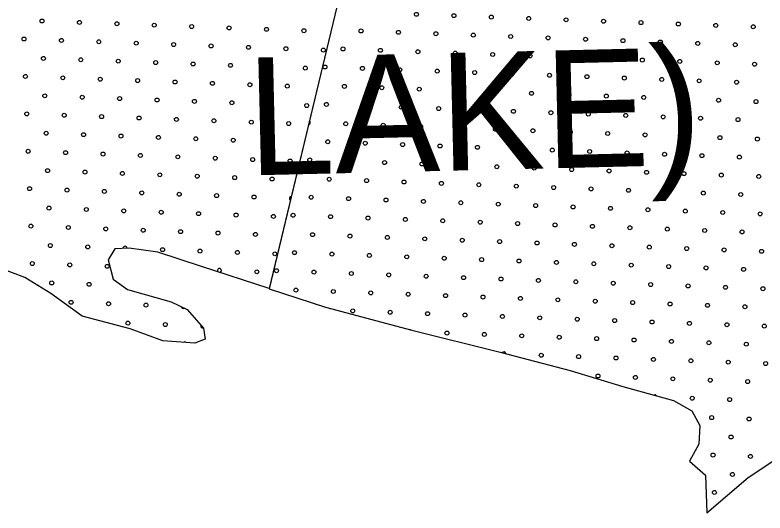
# Model space of a CAD drawing. Extents: x 1612280 to 1883141, y 560852 to 780851.
# Drawn here: x 1786334 to 1790375, y 694780 to 697463 of the extents above; entities that cross this region are included whole.
import ezdxf

# ---------------------------------------------------------------- set-up
doc = ezdxf.new("R2010")
doc.units = 0
for name, color, linetype in [('DESIGN - DRAINAGE - Bridges', 7, 'Continuous'), ('DESIGN - SCRATCH - User 1', 7, 'Continuous'), ('DESIGN - TRAFFIC CONTROL PERMANENT - Pavement Marking Text', 7, 'Continuous')]:
    doc.layers.add(name, color=color, linetype=linetype)

msp = doc.modelspace()

# ---------------------------------------------------------------- linework, layer by layer
at = {"layer": 'DESIGN - SCRATCH - User 1'}
for points in [[(1788793.4, 698910.9), (1788691.5, 698762.8), (1788613.9, 698658.5), (1788613.9, 698483.7), (1788594.5, 698284.7), (1788572.7, 698122.1), (1788546, 697978.9), (1788478.1, 697852.7), (1788415, 697809), (1788286.5, 697748.3), (1788208.9, 697665.8), (1788160.3, 697544.4), (1788124, 697510.4), (1788068.7, 697506.6), (1787703.7, 695987.9)], [(1788793.4, 698910.9), (1788691.5, 698762.8), (1788613.9, 698658.5), (1788613.9, 698483.7), (1788594.5, 698284.7), (1788572.7, 698122.1), (1788546, 697978.9), (1788478.1, 697852.7), (1788415, 697809), (1788286.5, 697748.3), (1788208.9, 697665.8), (1788160.3, 697544.4), (1788124, 697510.4), (1788068.7, 697506.6), (1787703.7, 695987.9)], [(1787171, 698313.4), (1787239.2, 698270.8), (1787253.8, 698157.4), (1787301.3, 698051.4), (1787370.7, 697930.7), (1787513.2, 697861.3), (1787670.4, 697828.4), (1787772.7, 697799.1), (1787794.6, 697700.4), (1787849.4, 697583.4), (1787904.2, 697539.5), (1788068.7, 697506.6), (1787703.3, 695989.1)], [(1787171, 698313.4), (1787239.2, 698270.8), (1787253.8, 698157.4), (1787301.3, 698051.4), (1787370.7, 697930.7), (1787513.2, 697861.3), (1787670.4, 697828.4), (1787772.7, 697799.1), (1787794.6, 697700.4), (1787849.4, 697583.4), (1787904.2, 697539.5), (1788068.7, 697506.6), (1787703.3, 695989.1)], [(1787703.3, 695989.1), (1787339.6, 696107.7), (1787103.6, 696184.9), (1786949.2, 696207.7), (1786872.1, 696203.1), (1786835.8, 696144.1), (1786863, 696039.6), (1786940.2, 695985.1), (1787176.2, 695917), (1787262.4, 695876.1), (1787348.7, 695776.2), (1787357.8, 695717.1), (1787303.3, 695694.4), (1787130.8, 695708.1), (1786953.8, 695771.6), (1786695.1, 695839.8), (1786527.1, 695962.4), (1786386.4, 696048.7), (1786254.8, 696098.7)], [(1787703.3, 695989.1), (1787339.6, 696107.7), (1787103.6, 696184.9), (1786949.2, 696207.7), (1786872.1, 696203.1), (1786835.8, 696144.1), (1786863, 696039.6), (1786940.2, 695985.1), (1787176.2, 695917), (1787262.4, 695876.1), (1787348.7, 695776.2), (1787357.8, 695717.1), (1787303.3, 695694.4), (1787130.8, 695708.1), (1786953.8, 695771.6), (1786695.1, 695839.8), (1786527.1, 695962.4), (1786386.4, 696048.7), (1786254.8, 696098.7)], [(1787703.7, 695987.9), (1788007.2, 695888.4), (1788471.3, 695764.6), (1788947.8, 695647), (1789325.2, 695547.9), (1789609.8, 695461.2), (1789882.1, 695386.9), (1789981.1, 695331.2), (1790024.4, 695250.7), (1790018.2, 695151.6), (1789968.7, 695058.8), (1790055.3, 694984.5), (1790061.5, 694780.2), (1790284.3, 694972.1), (1790482.3, 695102.1)], [(1787703.7, 695987.9), (1788007.2, 695888.4), (1788471.3, 695764.6), (1788947.8, 695647), (1789325.2, 695547.9), (1789609.8, 695461.2), (1789882.1, 695386.9), (1789981.1, 695331.2), (1790024.4, 695250.7), (1790018.2, 695151.6), (1789968.7, 695058.8), (1790055.3, 694984.5), (1790061.5, 694780.2), (1790284.3, 694972.1), (1790482.3, 695102.1)]]:
    msp.add_lwpolyline(points, dxfattribs=at)
at = {"layer": 'DESIGN - TRAFFIC CONTROL PERMANENT - Pavement Marking Text'}
for centre in [(1788497.1, 697466.9), (1788497.1, 697466.9), (1786479.5, 697430.9), (1786479.5, 697430.9), (1788698.7, 697459.5), (1788698.7, 697459.5), (1788900.4, 697452), (1788900.4, 697452), (1789102, 697444.5), (1789102, 697444.5), (1789303.6, 697437.1), (1789303.6, 697437.1), (1789505.2, 697429.6), (1789505.2, 697429.6), (1786681.1, 697423.4), (1786681.1, 697423.4), (1786882.7, 697416), (1786882.7, 697416), (1787084.3, 697408.5), (1787084.3, 697408.5), (1787285.9, 697401), (1787285.9, 697401), (1787487.5, 697393.6), (1787487.5, 697393.6), (1787689.1, 697386.1), (1787689.1, 697386.1), (1789706.8, 697422.1), (1789706.8, 697422.1), (1789908.4, 697414.7), (1789908.4, 697414.7), (1790110, 697407.2), (1790110, 697407.2), (1790311.6, 697399.7), (1790311.6, 697399.7), (1787890.7, 697378.6), (1787890.7, 697378.6), (1788198.5, 697377.3), (1788198.5, 697377.3), (1788400.1, 697369.9), (1788400.1, 697369.9), (1788601.7, 697362.4), (1788601.7, 697362.4), (1788803.3, 697354.9), (1788803.3, 697354.9), (1789004.9, 697347.5), (1789004.9, 697347.5), (1786382.4, 697333.8), (1786382.4, 697333.8), (1786584, 697326.4), (1786584, 697326.4), (1786785.6, 697318.9), (1786785.6, 697318.9), (1786987.2, 697311.4), (1786987.2, 697311.4), (1789206.5, 697340), (1789206.5, 697340), (1789408.1, 697332.5), (1789408.1, 697332.5), (1789609.7, 697325.1), (1789609.7, 697325.1), (1789811.3, 697317.6), (1789811.3, 697317.6), (1790012.9, 697310.1), (1790012.9, 697310.1), (1787188.8, 697304), (1787188.8, 697304), (1787390.5, 697296.5), (1787390.5, 697296.5), (1787592.1, 697289), (1787592.1, 697289), (1787793.7, 697281.6), (1787793.7, 697281.6), (1787995.3, 697274.1), (1787995.3, 697274.1), (1788101.4, 697280.3), (1788101.4, 697280.3), (1788303, 697272.8), (1788303, 697272.8), (1788504.6, 697265.3), (1788504.6, 697265.3), (1790214.6, 697302.7), (1790214.6, 697302.7), (1786486.9, 697229.3), (1786486.9, 697229.3), (1788706.2, 697257.9), (1788706.2, 697257.9), (1788907.8, 697250.4), (1788907.8, 697250.4), (1789109.4, 697242.9), (1789109.4, 697242.9), (1789311, 697235.5), (1789311, 697235.5), (1789512.7, 697228), (1789512.7, 697228), (1786688.5, 697221.8), (1786688.5, 697221.8), (1786890.2, 697214.4), (1786890.2, 697214.4), (1787091.8, 697206.9), (1787091.8, 697206.9), (1787293.4, 697199.4), (1787293.4, 697199.4), (1787495, 697192), (1787495, 697192), (1787696.6, 697184.5), (1787696.6, 697184.5), (1789714.3, 697220.5), (1789714.3, 697220.5), (1789915.9, 697213.1), (1789915.9, 697213.1), (1790117.5, 697205.6), (1790117.5, 697205.6), (1790319.1, 697198.1), (1790319.1, 697198.1), (1787898.2, 697177), (1787898.2, 697177), (1788004.3, 697183.2), (1788004.3, 697183.2), (1788205.9, 697175.7), (1788205.9, 697175.7), (1788407.5, 697168.3), (1788407.5, 697168.3), (1788609.1, 697160.8), (1788609.1, 697160.8), (1788810.8, 697153.3), (1788810.8, 697153.3), (1789012.4, 697145.9), (1789012.4, 697145.9), (1786389.9, 697132.2), (1786389.9, 697132.2), (1786591.5, 697124.8), (1786591.5, 697124.8), (1786793.1, 697117.3), (1786793.1, 697117.3), (1786994.7, 697109.8), (1786994.7, 697109.8), (1789214, 697138.4), (1789214, 697138.4), (1789415.6, 697130.9), (1789415.6, 697130.9), (1789617.2, 697123.5), (1789617.2, 697123.5), (1789818.8, 697116), (1789818.8, 697116), (1790020.4, 697108.5), (1790020.4, 697108.5), (1787196.3, 697102.4), (1787196.3, 697102.4), (1787397.9, 697094.9), (1787397.9, 697094.9), (1787599.5, 697087.4), (1787599.5, 697087.4), (1787801.1, 697080), (1787801.1, 697080), (1788108.8, 697078.7), (1788108.8, 697078.7), (1788310.5, 697071.2), (1788310.5, 697071.2), (1788512.1, 697063.7), (1788512.1, 697063.7), (1790222, 697101.1), (1790222, 697101.1), (1786494.4, 697027.7), (1786494.4, 697027.7), (1788713.7, 697056.3), (1788713.7, 697056.3), (1788915.3, 697048.8), (1788915.3, 697048.8), (1789116.9, 697041.3), (1789116.9, 697041.3), (1789318.5, 697033.9), (1789318.5, 697033.9), (1789520.1, 697026.4), (1789520.1, 697026.4), (1786696, 697020.2), (1786696, 697020.2), (1786897.6, 697012.8), (1786897.6, 697012.8), (1787099.2, 697005.3), (1787099.2, 697005.3), (1787300.8, 696997.8), (1787300.8, 696997.8), (1787502.5, 696990.4), (1787502.5, 696990.4), (1787704.1, 696982.9), (1787704.1, 696982.9), (1788011.8, 696981.6), (1788011.8, 696981.6), (1789721.7, 697018.9), (1789721.7, 697018.9), (1789923.3, 697011.5), (1789923.3, 697011.5), (1790125, 697004), (1790125, 697004), (1790326.6, 696996.5), (1790326.6, 696996.5), (1787905.7, 696975.4), (1787905.7, 696975.4), (1788213.4, 696974.1), (1788213.4, 696974.1), (1788415, 696966.7), (1788415, 696966.7), (1788616.6, 696959.2), (1788616.6, 696959.2), (1788818.2, 696951.7), (1788818.2, 696951.7), (1789019.8, 696944.3), (1789019.8, 696944.3), (1786397.3, 696930.6), (1786397.3, 696930.6), (1786598.9, 696923.1), (1786598.9, 696923.1), (1786800.6, 696915.7), (1786800.6, 696915.7), (1787002.2, 696908.2), (1787002.2, 696908.2), (1787203.8, 696900.7), (1787203.8, 696900.7), (1789221.4, 696936.8), (1789221.4, 696936.8), (1789423, 696929.3), (1789423, 696929.3), (1789624.7, 696921.9), (1789624.7, 696921.9), (1789826.3, 696914.4), (1789826.3, 696914.4), (1790027.9, 696906.9), (1790027.9, 696906.9), (1787405.4, 696893.3), (1787405.4, 696893.3), (1787607, 696885.8), (1787607, 696885.8), (1787808.6, 696878.3), (1787808.6, 696878.3), (1788116.3, 696877.1), (1788116.3, 696877.1), (1788317.9, 696869.6), (1788317.9, 696869.6), (1788519.5, 696862.1), (1788519.5, 696862.1), (1790229.5, 696899.5), (1790229.5, 696899.5), (1786501.9, 696826.1), (1786501.9, 696826.1), (1788721.1, 696854.7), (1788721.1, 696854.7), (1788922.8, 696847.2), (1788922.8, 696847.2), (1789124.4, 696839.7), (1789124.4, 696839.7), (1789326, 696832.3), (1789326, 696832.3), (1789527.6, 696824.8), (1789527.6, 696824.8), (1786703.5, 696818.6), (1786703.5, 696818.6), (1786905.1, 696811.1), (1786905.1, 696811.1), (1787106.7, 696803.7), (1787106.7, 696803.7), (1787308.3, 696796.2), (1787308.3, 696796.2), (1787509.9, 696788.7), (1787509.9, 696788.7), (1787711.5, 696781.3), (1787711.5, 696781.3), (1788019.2, 696780), (1788019.2, 696780), (1789729.2, 696817.3), (1789729.2, 696817.3), (1789930.8, 696809.8), (1789930.8, 696809.8), (1790132.4, 696802.4), (1790132.4, 696802.4), (1790334, 696794.9), (1790334, 696794.9), (1788220.9, 696772.5), (1788220.9, 696772.5), (1788422.5, 696765), (1788422.5, 696765), (1788624.1, 696757.6), (1788624.1, 696757.6), (1788825.7, 696750.1), (1788825.7, 696750.1), (1789027.3, 696742.6), (1789027.3, 696742.6), (1786404.8, 696729), (1786404.8, 696729), (1786606.4, 696721.5), (1786606.4, 696721.5), (1786808, 696714.1), (1786808, 696714.1), (1787009.6, 696706.6), (1787009.6, 696706.6), (1787211.2, 696699.1), (1787211.2, 696699.1), (1789228.9, 696735.2), (1789228.9, 696735.2), (1789430.5, 696727.7), (1789430.5, 696727.7), (1789632.1, 696720.2), (1789632.1, 696720.2), (1789833.7, 696712.8), (1789833.7, 696712.8), (1790035.3, 696705.3), (1790035.3, 696705.3), (1787412.9, 696691.7), (1787412.9, 696691.7), (1787614.5, 696684.2), (1787614.5, 696684.2), (1787816.1, 696676.7), (1787816.1, 696676.7), (1787922.2, 696682.9), (1787922.2, 696682.9), (1788123.8, 696675.4), (1788123.8, 696675.4), (1788325.4, 696668), (1788325.4, 696668), (1788527, 696660.5), (1788527, 696660.5), (1790237, 696697.8), (1790237, 696697.8), (1786509.3, 696624.5), (1786509.3, 696624.5), (1788728.6, 696653), (1788728.6, 696653), (1788930.2, 696645.6), (1788930.2, 696645.6), (1789131.8, 696638.1), (1789131.8, 696638.1), (1789333.4, 696630.6), (1789333.4, 696630.6), (1789535.1, 696623.2), (1789535.1, 696623.2), (1786710.9, 696617), (1786710.9, 696617), (1786912.6, 696609.5), (1786912.6, 696609.5), (1787114.2, 696602.1), (1787114.2, 696602.1), (1787315.8, 696594.6), (1787315.8, 696594.6), (1787517.4, 696587.1), (1787517.4, 696587.1), (1787719, 696579.7), (1787719, 696579.7), (1788026.7, 696578.4), (1788026.7, 696578.4), (1789736.7, 696615.7), (1789736.7, 696615.7), (1789938.3, 696608.2), (1789938.3, 696608.2), (1790139.9, 696600.8), (1790139.9, 696600.8), (1790341.5, 696593.3), (1790341.5, 696593.3), (1788228.3, 696570.9), (1788228.3, 696570.9), (1788429.9, 696563.4), (1788429.9, 696563.4), (1788631.5, 696556), (1788631.5, 696556), (1788833.2, 696548.5), (1788833.2, 696548.5), (1789034.8, 696541), (1789034.8, 696541), (1786412.3, 696527.4), (1786412.3, 696527.4), (1786613.9, 696519.9), (1786613.9, 696519.9), (1786815.5, 696512.5), (1786815.5, 696512.5), (1787017.1, 696505), (1787017.1, 696505), (1787218.7, 696497.5), (1787218.7, 696497.5), (1789236.4, 696533.6), (1789236.4, 696533.6), (1789438, 696526.1), (1789438, 696526.1), (1789639.6, 696518.6), (1789639.6, 696518.6), (1789841.2, 696511.2), (1789841.2, 696511.2), (1790042.8, 696503.7), (1790042.8, 696503.7), (1790244.4, 696496.2), (1790244.4, 696496.2), (1787420.3, 696490.1), (1787420.3, 696490.1), (1787621.9, 696482.6), (1787621.9, 696482.6), (1787929.6, 696481.3), (1787929.6, 696481.3), (1788131.2, 696473.8), (1788131.2, 696473.8), (1788332.9, 696466.4), (1788332.9, 696466.4), (1788534.5, 696458.9), (1788534.5, 696458.9), (1786516.8, 696422.9), (1786516.8, 696422.9), (1788736.1, 696451.4), (1788736.1, 696451.4), (1788937.7, 696444), (1788937.7, 696444), (1789139.3, 696436.5), (1789139.3, 696436.5), (1789340.9, 696429), (1789340.9, 696429), (1789542.5, 696421.6), (1789542.5, 696421.6), (1786718.4, 696415.4), (1786718.4, 696415.4), (1786920, 696407.9), (1786920, 696407.9), (1787121.6, 696400.5), (1787121.6, 696400.5), (1787323.2, 696393), (1787323.2, 696393), (1787524.9, 696385.5), (1787524.9, 696385.5), (1787726.5, 696378.1), (1787726.5, 696378.1), (1787832.6, 696384.2), (1787832.6, 696384.2), (1788034.2, 696376.8), (1788034.2, 696376.8), (1789744.1, 696414.1), (1789744.1, 696414.1), (1789945.7, 696406.6), (1789945.7, 696406.6), (1790147.4, 696399.2), (1790147.4, 696399.2), (1790349, 696391.7), (1790349, 696391.7), (1788235.8, 696369.3), (1788235.8, 696369.3), (1788437.4, 696361.8), (1788437.4, 696361.8), (1788639, 696354.4), (1788639, 696354.4), (1788840.6, 696346.9), (1788840.6, 696346.9), (1789042.2, 696339.4), (1789042.2, 696339.4), (1786419.7, 696325.8), (1786419.7, 696325.8), (1786621.3, 696318.3), (1786621.3, 696318.3), (1786823, 696310.9), (1786823, 696310.9), (1787024.6, 696303.4), (1787024.6, 696303.4), (1787226.2, 696295.9), (1787226.2, 696295.9), (1789243.8, 696332), (1789243.8, 696332), (1789445.5, 696324.5), (1789445.5, 696324.5), (1789647.1, 696317), (1789647.1, 696317), (1789848.7, 696309.6), (1789848.7, 696309.6), (1790050.3, 696302.1), (1790050.3, 696302.1), (1790251.9, 696294.6), (1790251.9, 696294.6), (1787427.8, 696288.4), (1787427.8, 696288.4), (1787629.4, 696281), (1787629.4, 696281), (1787937.1, 696279.7), (1787937.1, 696279.7), (1788138.7, 696272.2), (1788138.7, 696272.2), (1788340.3, 696264.8), (1788340.3, 696264.8), (1788541.9, 696257.3), (1788541.9, 696257.3), (1786524.3, 696221.2), (1786524.3, 696221.2), (1786725.9, 696213.8), (1786725.9, 696213.8), (1788743.5, 696249.8), (1788743.5, 696249.8), (1788945.2, 696242.4), (1788945.2, 696242.4), (1789146.8, 696234.9), (1789146.8, 696234.9), (1789348.4, 696227.4), (1789348.4, 696227.4), (1789550, 696220), (1789550, 696220), (1787129.1, 696198.8), (1787129.1, 696198.8), (1787330.7, 696191.4), (1787330.7, 696191.4), (1787532.3, 696183.9), (1787532.3, 696183.9), (1787733.9, 696176.4), (1787733.9, 696176.4), (1787840, 696182.6), (1787840, 696182.6), (1788041.6, 696175.2), (1788041.6, 696175.2), (1789751.6, 696212.5), (1789751.6, 696212.5), (1789953.2, 696205), (1789953.2, 696205), (1790154.8, 696197.6), (1790154.8, 696197.6), (1790356.4, 696190.1), (1790356.4, 696190.1), (1788243.3, 696167.7), (1788243.3, 696167.7), (1788444.9, 696160.2), (1788444.9, 696160.2), (1788646.5, 696152.7), (1788646.5, 696152.7), (1788848.1, 696145.3), (1788848.1, 696145.3), (1789049.7, 696137.8), (1789049.7, 696137.8), (1786427.2, 696124.2), (1786427.2, 696124.2), (1786628.8, 696116.7), (1786628.8, 696116.7), (1786830.4, 696109.2), (1786830.4, 696109.2), (1789251.3, 696130.3), (1789251.3, 696130.3), (1789452.9, 696122.9), (1789452.9, 696122.9), (1789654.5, 696115.4), (1789654.5, 696115.4), (1789856.1, 696107.9), (1789856.1, 696107.9), (1790057.7, 696100.5), (1790057.7, 696100.5), (1790259.4, 696093), (1790259.4, 696093), (1787636.9, 696079.4), (1787636.9, 696079.4), (1787743, 696085.5), (1787743, 696085.5), (1787944.6, 696078.1), (1787944.6, 696078.1), (1788146.2, 696070.6), (1788146.2, 696070.6), (1788347.8, 696063.1), (1788347.8, 696063.1), (1788549.4, 696055.7), (1788549.4, 696055.7), (1786531.7, 696019.6), (1786531.7, 696019.6), (1786733.3, 696012.2), (1786733.3, 696012.2), (1788751, 696048.2), (1788751, 696048.2), (1788952.6, 696040.7), (1788952.6, 696040.7), (1789154.2, 696033.3), (1789154.2, 696033.3), (1789355.8, 696025.8), (1789355.8, 696025.8), (1789557.5, 696018.3), (1789557.5, 696018.3), (1787847.5, 695981), (1787847.5, 695981), (1788049.1, 695973.5), (1788049.1, 695973.5), (1789759.1, 696010.9), (1789759.1, 696010.9), (1789960.7, 696003.4), (1789960.7, 696003.4), (1790162.3, 695995.9), (1790162.3, 695995.9), (1790363.9, 695988.5), (1790363.9, 695988.5), (1788250.7, 695966.1), (1788250.7, 695966.1), (1788452.3, 695958.6), (1788452.3, 695958.6), (1788653.9, 695951.1), (1788653.9, 695951.1), (1788855.6, 695943.7), (1788855.6, 695943.7), (1789057.2, 695936.2), (1789057.2, 695936.2), (1786636.3, 695915.1), (1786636.3, 695915.1), (1786837.9, 695907.6), (1786837.9, 695907.6), (1787039.5, 695900.2), (1787039.5, 695900.2), (1789258.8, 695928.7), (1789258.8, 695928.7), (1789460.4, 695921.3), (1789460.4, 695921.3), (1789662, 695913.8), (1789662, 695913.8), (1789863.6, 695906.3), (1789863.6, 695906.3), (1790065.2, 695898.9), (1790065.2, 695898.9), (1790266.8, 695891.4), (1790266.8, 695891.4), (1788153.7, 695869), (1788153.7, 695869), (1788355.3, 695861.5), (1788355.3, 695861.5), (1788556.9, 695854.1), (1788556.9, 695854.1), (1788758.5, 695846.6), (1788758.5, 695846.6), (1788960.1, 695839.1), (1788960.1, 695839.1), (1789161.7, 695831.7), (1789161.7, 695831.7), (1789363.3, 695824.2), (1789363.3, 695824.2), (1789564.9, 695816.7), (1789564.9, 695816.7), (1789766.5, 695809.3), (1789766.5, 695809.3), (1786942.4, 695803.1), (1786942.4, 695803.1), (1787144, 695795.6), (1787144, 695795.6), (1789968.1, 695801.8), (1789968.1, 695801.8), (1790169.8, 695794.3), (1790169.8, 695794.3), (1790371.4, 695786.9), (1790371.4, 695786.9), (1788661.4, 695749.5), (1788661.4, 695749.5), (1788863, 695742.1), (1788863, 695742.1), (1789064.6, 695734.6), (1789064.6, 695734.6), (1789266.2, 695727.1), (1789266.2, 695727.1), (1789467.9, 695719.7), (1789467.9, 695719.7), (1789669.5, 695712.2), (1789669.5, 695712.2), (1789871.1, 695704.7), (1789871.1, 695704.7), (1790072.7, 695697.3), (1790072.7, 695697.3), (1790274.3, 695689.8), (1790274.3, 695689.8), (1789169.2, 695630.1), (1789169.2, 695630.1), (1789370.8, 695622.6), (1789370.8, 695622.6), (1789572.4, 695615.1), (1789572.4, 695615.1), (1789774, 695607.7), (1789774, 695607.7), (1789975.6, 695600.2), (1789975.6, 695600.2), (1790177.2, 695592.7), (1790177.2, 695592.7), (1790378.8, 695585.3), (1790378.8, 695585.3), (1789475.3, 695518.1), (1789475.3, 695518.1), (1789676.9, 695510.6), (1789676.9, 695510.6), (1789878.5, 695503.1), (1789878.5, 695503.1), (1790080.1, 695495.6), (1790080.1, 695495.6), (1790281.8, 695488.2), (1790281.8, 695488.2), (1789983.1, 695398.6), (1789983.1, 695398.6), (1790184.7, 695391.1), (1790184.7, 695391.1), (1790087.6, 695294), (1790087.6, 695294), (1790289.2, 695286.6), (1790289.2, 695286.6), (1790192.2, 695189.5), (1790192.2, 695189.5), (1790095.1, 695092.4), (1790095.1, 695092.4), (1790296.7, 695085), (1790296.7, 695085), (1790199.6, 694987.9), (1790199.6, 694987.9), (1790102.6, 694890.8), (1790102.6, 694890.8)]:
    msp.add_circle(centre, 10.6, dxfattribs=at)
for centre, start, end in [((1787914.7, 696884.5), 280.7785, 52.1892), ((1787823.5, 696475.1), 93.8004, 239.1206), ((1786927.5, 696206.3), 3.7171, 183.0201), ((1787435.3, 696086.8), 273.7252, 230.1319), ((1787241.1, 695892.7), 188.3773, 300.9022), ((1787345.6, 695788.2), 162.3796, 279.2206), ((1788459.8, 695757), 63.2335, 86.8863), ((1787248.6, 695691.1), 41.8227, 129.1444), ((1788967.6, 695637.5), 8.2483, 142.34), ((1789781.5, 695406), 34.4086, 115.0614)]:
    msp.add_arc(centre, 10.6, start, end, dxfattribs=at)

# ---------------------------------------------------------------- texts
at = {"layer": 'DESIGN - DRAINAGE - Bridges'}
msp.add_text('LAKE)', height=633.98, rotation=1.3545, dxfattribs=at).set_placement((1787590.5, 696598.7))
msp.add_text('LAKE)', height=633.98, rotation=1.3545, dxfattribs=at).set_placement((1787590.5, 696598.7))

doc.saveas('drawing.dxf')
